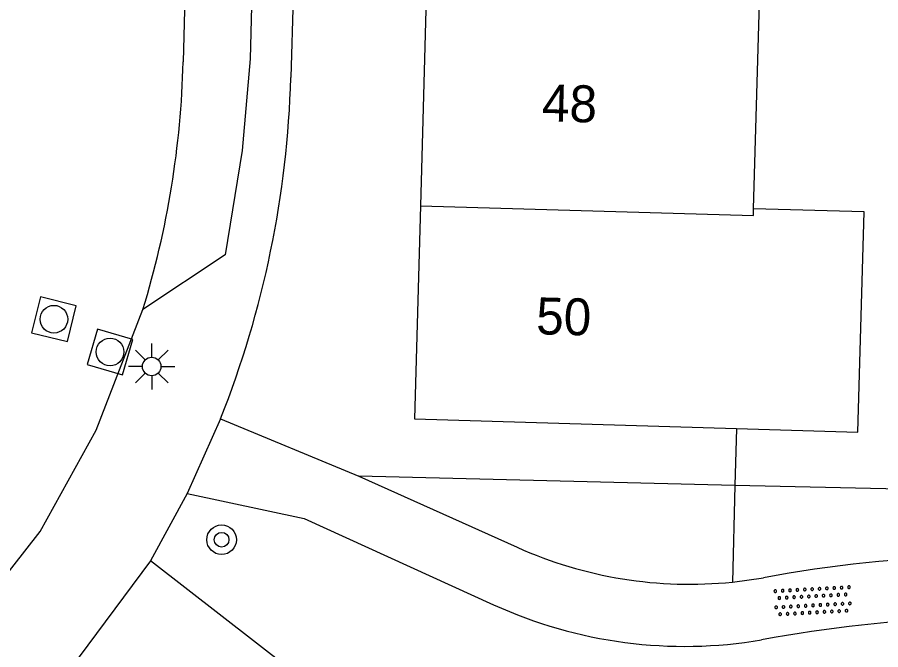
# Model space of a CAD drawing. Extents: x 131000 to 133013, y 393000 to 396501.
# Drawn here: x 131398.94 to 131422.34, y 395526.06 to 395543.18 of the extents above; entities that cross this region are included whole.
import ezdxf

# ---------------------------------------------------------------- set-up
doc = ezdxf.new("R2010")
doc.units = 0
for name, color, linetype in [('gg-afsc-muur', 7, 'Continuous'), ('gg-anno-huisnummerreeks BGT', 7, 'Continuous'), ('gg-bbg-gedigitaliseerde bebouwing', 7, 'Continuous'), ('gg-bbg-hoofdgebouw', 7, 'Continuous'), ('gg-bbg-tussenscheiding', 7, 'Continuous'), ('gg-knt-onverhard', 7, 'Continuous'), ('gg-knt-verharding', 7, 'Continuous'), ('gg-knt-verharding nz', 7, 'Continuous'), ('gt-grn-groengrens', 7, 'Continuous'), ('gt-grn-vlakafsluiter', 7, 'Continuous'), ('gt-symb-boom', 7, 'Continuous'), ('gt-symb-lichtmast', 7, 'Continuous'), ('gt-symb-overige verharding', 7, 'Continuous'), ('gt-symb-rioolschacht', 7, 'Continuous')]:
    doc.layers.add(name, color=color, linetype=linetype)

# ---------------------------------------------------------------- blocks, each defined once
blk = doc.blocks.new('gt0-OVH')
at = {"layer": 'gt-symb-overige verharding'}
for points in [[(-0.972, 0.298), (-0.967, 0.308), (-0.965, 0.319), (-0.966, 0.33), (-0.971, 0.34), (-0.978, 0.348), (-0.988, 0.353), (-0.999, 0.355), (-1.01, 0.354), (-1.02, 0.349), (-1.028, 0.342), (-1.033, 0.332), (-1.035, 0.321), (-1.034, 0.31), (-1.029, 0.3), (-1.022, 0.292), (-1.012, 0.287), (-1.001, 0.285), (-0.99, 0.286), (-0.98, 0.291)], [(-0.772, 0.298), (-0.767, 0.308), (-0.765, 0.319), (-0.766, 0.33), (-0.771, 0.34), (-0.778, 0.348), (-0.788, 0.353), (-0.799, 0.355), (-0.81, 0.354), (-0.82, 0.349), (-0.828, 0.342), (-0.833, 0.332), (-0.835, 0.321), (-0.834, 0.31), (-0.829, 0.3), (-0.822, 0.292), (-0.812, 0.287), (-0.801, 0.285), (-0.79, 0.286), (-0.78, 0.291)], [(-0.572, 0.298), (-0.567, 0.308), (-0.565, 0.319), (-0.566, 0.33), (-0.571, 0.34), (-0.578, 0.348), (-0.588, 0.353), (-0.599, 0.355), (-0.61, 0.354), (-0.62, 0.349), (-0.628, 0.342), (-0.633, 0.332), (-0.635, 0.321), (-0.634, 0.31), (-0.629, 0.3), (-0.622, 0.292), (-0.612, 0.287), (-0.601, 0.285), (-0.59, 0.286), (-0.58, 0.291)], [(-0.372, 0.298), (-0.367, 0.308), (-0.365, 0.319), (-0.366, 0.33), (-0.371, 0.34), (-0.378, 0.348), (-0.388, 0.353), (-0.399, 0.355), (-0.41, 0.354), (-0.42, 0.349), (-0.428, 0.342), (-0.433, 0.332), (-0.435, 0.321), (-0.434, 0.31), (-0.429, 0.3), (-0.422, 0.292), (-0.412, 0.287), (-0.401, 0.285), (-0.39, 0.286), (-0.38, 0.291)], [(-0.172, 0.298), (-0.167, 0.308), (-0.165, 0.319), (-0.166, 0.33), (-0.171, 0.34), (-0.178, 0.348), (-0.188, 0.353), (-0.199, 0.355), (-0.21, 0.354), (-0.22, 0.349), (-0.228, 0.342), (-0.233, 0.332), (-0.235, 0.321), (-0.234, 0.31), (-0.229, 0.3), (-0.222, 0.292), (-0.212, 0.287), (-0.201, 0.285), (-0.19, 0.286), (-0.18, 0.291)], [(0.028, 0.298), (0.033, 0.308), (0.035, 0.319), (0.034, 0.33), (0.029, 0.34), (0.022, 0.348), (0.012, 0.353), (0.001, 0.355), (-0.01, 0.354), (-0.02, 0.349), (-0.028, 0.342), (-0.033, 0.332), (-0.035, 0.321), (-0.034, 0.31), (-0.029, 0.3), (-0.022, 0.292), (-0.012, 0.287), (-0.001, 0.285), (0.01, 0.286), (0.02, 0.291)], [(0.228, 0.298), (0.233, 0.308), (0.235, 0.319), (0.234, 0.33), (0.229, 0.34), (0.222, 0.348), (0.212, 0.353), (0.201, 0.355), (0.19, 0.354), (0.18, 0.349), (0.172, 0.342), (0.167, 0.332), (0.165, 0.321), (0.166, 0.31), (0.171, 0.3), (0.178, 0.292), (0.188, 0.287), (0.199, 0.285), (0.21, 0.286), (0.22, 0.291)], [(0.428, 0.298), (0.433, 0.308), (0.435, 0.319), (0.434, 0.33), (0.429, 0.34), (0.422, 0.348), (0.412, 0.353), (0.401, 0.355), (0.39, 0.354), (0.38, 0.349), (0.372, 0.342), (0.367, 0.332), (0.365, 0.321), (0.366, 0.31), (0.371, 0.3), (0.378, 0.292), (0.388, 0.287), (0.399, 0.285), (0.41, 0.286), (0.42, 0.291)], [(0.628, 0.298), (0.633, 0.308), (0.635, 0.319), (0.634, 0.33), (0.629, 0.34), (0.622, 0.348), (0.612, 0.353), (0.601, 0.355), (0.59, 0.354), (0.58, 0.349), (0.572, 0.342), (0.567, 0.332), (0.565, 0.321), (0.566, 0.31), (0.571, 0.3), (0.578, 0.292), (0.588, 0.287), (0.599, 0.285), (0.61, 0.286), (0.62, 0.291)], [(0.828, 0.298), (0.833, 0.308), (0.835, 0.319), (0.834, 0.33), (0.829, 0.34), (0.822, 0.348), (0.812, 0.353), (0.801, 0.355), (0.79, 0.354), (0.78, 0.349), (0.772, 0.342), (0.767, 0.332), (0.765, 0.321), (0.766, 0.31), (0.771, 0.3), (0.778, 0.292), (0.788, 0.287), (0.799, 0.285), (0.81, 0.286), (0.82, 0.291)], [(1.028, 0.298), (1.033, 0.308), (1.035, 0.319), (1.034, 0.33), (1.029, 0.34), (1.022, 0.348), (1.012, 0.353), (1.001, 0.355), (0.99, 0.354), (0.98, 0.349), (0.972, 0.342), (0.967, 0.332), (0.965, 0.321), (0.966, 0.31), (0.971, 0.3), (0.978, 0.292), (0.988, 0.287), (0.999, 0.285), (1.01, 0.286), (1.02, 0.291)], [(-0.872, 0.106), (-0.867, 0.116), (-0.865, 0.126), (-0.866, 0.137), (-0.871, 0.147), (-0.878, 0.156), (-0.888, 0.161), (-0.899, 0.163), (-0.91, 0.162), (-0.92, 0.157), (-0.928, 0.15), (-0.933, 0.14), (-0.935, 0.129), (-0.934, 0.118), (-0.929, 0.108), (-0.922, 0.1), (-0.912, 0.095), (-0.901, 0.092), (-0.89, 0.094), (-0.88, 0.098)], [(-0.672, 0.106), (-0.667, 0.116), (-0.665, 0.126), (-0.666, 0.137), (-0.671, 0.147), (-0.678, 0.156), (-0.688, 0.161), (-0.699, 0.163), (-0.71, 0.162), (-0.72, 0.157), (-0.728, 0.15), (-0.733, 0.14), (-0.735, 0.129), (-0.734, 0.118), (-0.729, 0.108), (-0.722, 0.1), (-0.712, 0.095), (-0.701, 0.092), (-0.69, 0.094), (-0.68, 0.098)], [(-0.472, 0.106), (-0.467, 0.116), (-0.465, 0.126), (-0.466, 0.137), (-0.471, 0.147), (-0.478, 0.156), (-0.488, 0.161), (-0.499, 0.163), (-0.51, 0.162), (-0.52, 0.157), (-0.528, 0.15), (-0.533, 0.14), (-0.535, 0.129), (-0.534, 0.118), (-0.529, 0.108), (-0.522, 0.1), (-0.512, 0.095), (-0.501, 0.092), (-0.49, 0.094), (-0.48, 0.098)], [(-0.272, 0.106), (-0.267, 0.116), (-0.265, 0.126), (-0.266, 0.137), (-0.271, 0.147), (-0.278, 0.156), (-0.288, 0.161), (-0.299, 0.163), (-0.31, 0.162), (-0.32, 0.157), (-0.328, 0.15), (-0.333, 0.14), (-0.335, 0.129), (-0.334, 0.118), (-0.329, 0.108), (-0.322, 0.1), (-0.312, 0.095), (-0.301, 0.092), (-0.29, 0.094), (-0.28, 0.098)], [(-0.072, 0.106), (-0.067, 0.116), (-0.065, 0.126), (-0.066, 0.137), (-0.071, 0.147), (-0.078, 0.156), (-0.088, 0.161), (-0.099, 0.163), (-0.11, 0.162), (-0.12, 0.157), (-0.128, 0.15), (-0.133, 0.14), (-0.135, 0.129), (-0.134, 0.118), (-0.129, 0.108), (-0.122, 0.1), (-0.112, 0.095), (-0.101, 0.092), (-0.09, 0.094), (-0.08, 0.098)], [(0.128, 0.106), (0.133, 0.116), (0.135, 0.126), (0.134, 0.137), (0.129, 0.147), (0.122, 0.156), (0.112, 0.161), (0.101, 0.163), (0.09, 0.162), (0.08, 0.157), (0.072, 0.15), (0.067, 0.14), (0.065, 0.129), (0.066, 0.118), (0.071, 0.108), (0.078, 0.1), (0.088, 0.095), (0.099, 0.092), (0.11, 0.094), (0.12, 0.098)], [(0.328, 0.106), (0.333, 0.116), (0.335, 0.126), (0.334, 0.137), (0.329, 0.147), (0.322, 0.156), (0.312, 0.161), (0.301, 0.163), (0.29, 0.162), (0.28, 0.157), (0.272, 0.15), (0.267, 0.14), (0.265, 0.129), (0.266, 0.118), (0.271, 0.108), (0.278, 0.1), (0.288, 0.095), (0.299, 0.092), (0.31, 0.094), (0.32, 0.098)], [(0.528, 0.106), (0.533, 0.116), (0.535, 0.126), (0.534, 0.137), (0.529, 0.147), (0.522, 0.156), (0.512, 0.161), (0.501, 0.163), (0.49, 0.162), (0.48, 0.157), (0.472, 0.15), (0.467, 0.14), (0.465, 0.129), (0.466, 0.118), (0.471, 0.108), (0.478, 0.1), (0.488, 0.095), (0.499, 0.092), (0.51, 0.094), (0.52, 0.098)], [(0.728, 0.106), (0.733, 0.116), (0.735, 0.126), (0.734, 0.137), (0.729, 0.147), (0.722, 0.156), (0.712, 0.161), (0.701, 0.163), (0.69, 0.162), (0.68, 0.157), (0.672, 0.15), (0.667, 0.14), (0.665, 0.129), (0.666, 0.118), (0.671, 0.108), (0.678, 0.1), (0.688, 0.095), (0.699, 0.092), (0.71, 0.094), (0.72, 0.098)], [(0.928, 0.106), (0.933, 0.116), (0.935, 0.126), (0.934, 0.137), (0.929, 0.147), (0.922, 0.156), (0.912, 0.161), (0.901, 0.163), (0.89, 0.162), (0.88, 0.157), (0.872, 0.15), (0.867, 0.14), (0.865, 0.129), (0.866, 0.118), (0.871, 0.108), (0.878, 0.1), (0.888, 0.095), (0.899, 0.092), (0.91, 0.094), (0.92, 0.098)], [(-0.972, -0.142), (-0.967, -0.132), (-0.965, -0.121), (-0.966, -0.11), (-0.971, -0.1), (-0.978, -0.092), (-0.988, -0.087), (-0.999, -0.085), (-1.01, -0.086), (-1.02, -0.091), (-1.028, -0.098), (-1.033, -0.108), (-1.035, -0.119), (-1.034, -0.13), (-1.029, -0.14), (-1.022, -0.148), (-1.012, -0.153), (-1.001, -0.155), (-0.99, -0.154), (-0.98, -0.149)], [(-0.772, -0.142), (-0.767, -0.132), (-0.765, -0.121), (-0.766, -0.11), (-0.771, -0.1), (-0.778, -0.092), (-0.788, -0.087), (-0.799, -0.085), (-0.81, -0.086), (-0.82, -0.091), (-0.828, -0.098), (-0.833, -0.108), (-0.835, -0.119), (-0.834, -0.13), (-0.829, -0.14), (-0.822, -0.148), (-0.812, -0.153), (-0.801, -0.155), (-0.79, -0.154), (-0.78, -0.149)], [(-0.572, -0.142), (-0.567, -0.132), (-0.565, -0.121), (-0.566, -0.11), (-0.571, -0.1), (-0.578, -0.092), (-0.588, -0.087), (-0.599, -0.085), (-0.61, -0.086), (-0.62, -0.091), (-0.628, -0.098), (-0.633, -0.108), (-0.635, -0.119), (-0.634, -0.13), (-0.629, -0.14), (-0.622, -0.148), (-0.612, -0.153), (-0.601, -0.155), (-0.59, -0.154), (-0.58, -0.149)], [(-0.372, -0.142), (-0.367, -0.132), (-0.365, -0.121), (-0.366, -0.11), (-0.371, -0.1), (-0.378, -0.092), (-0.388, -0.087), (-0.399, -0.085), (-0.41, -0.086), (-0.42, -0.091), (-0.428, -0.098), (-0.433, -0.108), (-0.435, -0.119), (-0.434, -0.13), (-0.429, -0.14), (-0.422, -0.148), (-0.412, -0.153), (-0.401, -0.155), (-0.39, -0.154), (-0.38, -0.149)], [(-0.172, -0.142), (-0.167, -0.132), (-0.165, -0.121), (-0.166, -0.11), (-0.171, -0.1), (-0.178, -0.092), (-0.188, -0.087), (-0.199, -0.085), (-0.21, -0.086), (-0.22, -0.091), (-0.228, -0.098), (-0.233, -0.108), (-0.235, -0.119), (-0.234, -0.13), (-0.229, -0.14), (-0.222, -0.148), (-0.212, -0.153), (-0.201, -0.155), (-0.19, -0.154), (-0.18, -0.149)], [(0.028, -0.142), (0.033, -0.132), (0.035, -0.121), (0.034, -0.11), (0.029, -0.1), (0.022, -0.092), (0.012, -0.087), (0.001, -0.085), (-0.01, -0.086), (-0.02, -0.091), (-0.028, -0.098), (-0.033, -0.108), (-0.035, -0.119), (-0.034, -0.13), (-0.029, -0.14), (-0.022, -0.148), (-0.012, -0.153), (-0.001, -0.155), (0.01, -0.154), (0.02, -0.149)], [(0.228, -0.142), (0.233, -0.132), (0.235, -0.121), (0.234, -0.11), (0.229, -0.1), (0.222, -0.092), (0.212, -0.087), (0.201, -0.085), (0.19, -0.086), (0.18, -0.091), (0.172, -0.098), (0.167, -0.108), (0.165, -0.119), (0.166, -0.13), (0.171, -0.14), (0.178, -0.148), (0.188, -0.153), (0.199, -0.155), (0.21, -0.154), (0.22, -0.149)], [(0.428, -0.142), (0.433, -0.132), (0.435, -0.121), (0.434, -0.11), (0.429, -0.1), (0.422, -0.092), (0.412, -0.087), (0.401, -0.085), (0.39, -0.086), (0.38, -0.091), (0.372, -0.098), (0.367, -0.108), (0.365, -0.119), (0.366, -0.13), (0.371, -0.14), (0.378, -0.148), (0.388, -0.153), (0.399, -0.155), (0.41, -0.154), (0.42, -0.149)], [(0.628, -0.142), (0.633, -0.132), (0.635, -0.121), (0.634, -0.11), (0.629, -0.1), (0.622, -0.092), (0.612, -0.087), (0.601, -0.085), (0.59, -0.086), (0.58, -0.091), (0.572, -0.098), (0.567, -0.108), (0.565, -0.119), (0.566, -0.13), (0.571, -0.14), (0.578, -0.148), (0.588, -0.153), (0.599, -0.155), (0.61, -0.154), (0.62, -0.149)], [(0.828, -0.142), (0.833, -0.132), (0.835, -0.121), (0.834, -0.11), (0.829, -0.1), (0.822, -0.092), (0.812, -0.087), (0.801, -0.085), (0.79, -0.086), (0.78, -0.091), (0.772, -0.098), (0.767, -0.108), (0.765, -0.119), (0.766, -0.13), (0.771, -0.14), (0.778, -0.148), (0.788, -0.153), (0.799, -0.155), (0.81, -0.154), (0.82, -0.149)], [(1.028, -0.142), (1.033, -0.132), (1.035, -0.121), (1.034, -0.11), (1.029, -0.1), (1.022, -0.092), (1.012, -0.087), (1.001, -0.085), (0.99, -0.086), (0.98, -0.091), (0.972, -0.098), (0.967, -0.108), (0.965, -0.119), (0.966, -0.13), (0.971, -0.14), (0.978, -0.148), (0.988, -0.153), (0.999, -0.155), (1.01, -0.154), (1.02, -0.149)], [(-0.872, -0.334), (-0.867, -0.324), (-0.865, -0.314), (-0.866, -0.303), (-0.871, -0.293), (-0.878, -0.284), (-0.888, -0.279), (-0.899, -0.277), (-0.91, -0.278), (-0.92, -0.283), (-0.928, -0.29), (-0.933, -0.3), (-0.935, -0.311), (-0.934, -0.322), (-0.929, -0.332), (-0.922, -0.34), (-0.912, -0.345), (-0.901, -0.348), (-0.89, -0.346), (-0.88, -0.342)], [(-0.672, -0.334), (-0.667, -0.324), (-0.665, -0.314), (-0.666, -0.303), (-0.671, -0.293), (-0.678, -0.284), (-0.688, -0.279), (-0.699, -0.277), (-0.71, -0.278), (-0.72, -0.283), (-0.728, -0.29), (-0.733, -0.3), (-0.735, -0.311), (-0.734, -0.322), (-0.729, -0.332), (-0.722, -0.34), (-0.712, -0.345), (-0.701, -0.348), (-0.69, -0.346), (-0.68, -0.342)], [(-0.472, -0.334), (-0.467, -0.324), (-0.465, -0.314), (-0.466, -0.303), (-0.471, -0.293), (-0.478, -0.284), (-0.488, -0.279), (-0.499, -0.277), (-0.51, -0.278), (-0.52, -0.283), (-0.528, -0.29), (-0.533, -0.3), (-0.535, -0.311), (-0.534, -0.322), (-0.529, -0.332), (-0.522, -0.34), (-0.512, -0.345), (-0.501, -0.348), (-0.49, -0.346), (-0.48, -0.342)], [(-0.272, -0.334), (-0.267, -0.324), (-0.265, -0.314), (-0.266, -0.303), (-0.271, -0.293), (-0.278, -0.284), (-0.288, -0.279), (-0.299, -0.277), (-0.31, -0.278), (-0.32, -0.283), (-0.328, -0.29), (-0.333, -0.3), (-0.335, -0.311), (-0.334, -0.322), (-0.329, -0.332), (-0.322, -0.34), (-0.312, -0.345), (-0.301, -0.348), (-0.29, -0.346), (-0.28, -0.342)], [(-0.072, -0.334), (-0.067, -0.324), (-0.065, -0.314), (-0.066, -0.303), (-0.071, -0.293), (-0.078, -0.284), (-0.088, -0.279), (-0.099, -0.277), (-0.11, -0.278), (-0.12, -0.283), (-0.128, -0.29), (-0.133, -0.3), (-0.135, -0.311), (-0.134, -0.322), (-0.129, -0.332), (-0.122, -0.34), (-0.112, -0.345), (-0.101, -0.348), (-0.09, -0.346), (-0.08, -0.342)], [(0.128, -0.334), (0.133, -0.324), (0.135, -0.314), (0.134, -0.303), (0.129, -0.293), (0.122, -0.284), (0.112, -0.279), (0.101, -0.277), (0.09, -0.278), (0.08, -0.283), (0.072, -0.29), (0.067, -0.3), (0.065, -0.311), (0.066, -0.322), (0.071, -0.332), (0.078, -0.34), (0.088, -0.345), (0.099, -0.348), (0.11, -0.346), (0.12, -0.342)], [(0.328, -0.334), (0.333, -0.324), (0.335, -0.314), (0.334, -0.303), (0.329, -0.293), (0.322, -0.284), (0.312, -0.279), (0.301, -0.277), (0.29, -0.278), (0.28, -0.283), (0.272, -0.29), (0.267, -0.3), (0.265, -0.311), (0.266, -0.322), (0.271, -0.332), (0.278, -0.34), (0.288, -0.345), (0.299, -0.348), (0.31, -0.346), (0.32, -0.342)], [(0.528, -0.334), (0.533, -0.324), (0.535, -0.314), (0.534, -0.303), (0.529, -0.293), (0.522, -0.284), (0.512, -0.279), (0.501, -0.277), (0.49, -0.278), (0.48, -0.283), (0.472, -0.29), (0.467, -0.3), (0.465, -0.311), (0.466, -0.322), (0.471, -0.332), (0.478, -0.34), (0.488, -0.345), (0.499, -0.348), (0.51, -0.346), (0.52, -0.342)], [(0.728, -0.334), (0.733, -0.324), (0.735, -0.314), (0.734, -0.303), (0.729, -0.293), (0.722, -0.284), (0.712, -0.279), (0.701, -0.277), (0.69, -0.278), (0.68, -0.283), (0.672, -0.29), (0.667, -0.3), (0.665, -0.311), (0.666, -0.322), (0.671, -0.332), (0.678, -0.34), (0.688, -0.345), (0.699, -0.348), (0.71, -0.346), (0.72, -0.342)], [(0.928, -0.334), (0.933, -0.324), (0.935, -0.314), (0.934, -0.303), (0.929, -0.293), (0.922, -0.284), (0.912, -0.279), (0.901, -0.277), (0.89, -0.278), (0.88, -0.283), (0.872, -0.29), (0.867, -0.3), (0.865, -0.311), (0.866, -0.322), (0.871, -0.332), (0.878, -0.34), (0.888, -0.345), (0.899, -0.348), (0.91, -0.346), (0.92, -0.342)]]:
    blk.add_lwpolyline(points, close=True, dxfattribs=at)
blk = doc.blocks.new('gt0-RS')
at = {"layer": 'gt-symb-rioolschacht'}
blk.add_lwpolyline([(-0.5, -0.5), (0.5, -0.5), (0.5, 0.5), (-0.5, 0.5)], close=True, dxfattribs=at)
blk.add_circle((0, 0), 0.375, dxfattribs=at)
blk = doc.blocks.new('gt0-LMAST')
at = {"layer": 'gt-symb-lichtmast'}
for p, q in [((-0.005, 0.246), (-0.005, 0.621)), ((-0.182, 0.173), (-0.447, 0.438)), ((0.172, 0.173), (0.437, 0.438)), ((-0.255, -0.004), (-0.63, -0.004)), ((-0.182, -0.181), (-0.447, -0.446)), ((0.437, -0.446), (0.172, -0.181)), ((0.245, -0.004), (0.62, -0.004)), ((-0.005, -0.254), (-0.005, -0.629))]:
    blk.add_line(p, q, dxfattribs=at)
blk.add_circle((-0.005, -0.004), 0.25, dxfattribs=at)
blk = doc.blocks.new('gt0-BOOM')
at = {"layer": 'gt-symb-boom'}
for radius in [0.4, 0.2]:
    blk.add_circle((0, 0), radius, dxfattribs=at)

msp = doc.modelspace()

# ---------------------------------------------------------------- linework, layer by layer
at = {"layer": 'gg-afsc-muur'}
for p in [(131418.434, 395532.048), (131423.418, 395530.393)]:
    msp.add_line(p, (131418.391, 395530.502), dxfattribs=at)
at = {"layer": 'gg-bbg-gedigitaliseerde bebouwing'}
for p, q in [((131418.896, 395537.998), (131419.057, 395543.586)), ((131421.89, 395537.912), (131418.896, 395537.998))]:
    msp.add_line(p, q, dxfattribs=at)
at = {"layer": 'gg-bbg-hoofdgebouw'}
msp.add_line((131410.024, 395543.847), (131409.866, 395538.078), dxfattribs=at)
for points in [[(131409.866, 395538.078), (131409.709, 395532.312), (131418.434, 395532.048)], [(131418.434, 395532.048), (131421.721, 395531.949), (131421.89, 395537.912)]]:
    msp.add_lwpolyline(points, dxfattribs=at)
at = {"layer": 'gg-bbg-tussenscheiding'}
msp.add_lwpolyline([(131409.866, 395538.078), (131418.891, 395537.817), (131418.896, 395537.998)], dxfattribs=at)
at = {"layer": 'gg-knt-onverhard'}
for p, q in [((131404.448, 395532.309), (131408.197, 395530.758)), ((131408.197, 395530.758), (131412.487, 395528.831)), ((131418.322, 395527.889), (131419.166, 395528.007))]:
    msp.add_line(p, q, dxfattribs=at)
msp.add_lwpolyline([(131403.542, 395530.285), (131406.72, 395529.613), (131411.848, 395527.273)], dxfattribs=at)
for centre, radius, start, end in [((131417.159, 395539.225), 11.395, 245.7984, 275.8602), ((131425.58, 395493.644), 34.957, 82.2245, 100.5721), ((131417.029, 395538.635), 12.487, 245.489, 279.6131), ((131425.753, 395490.796), 36.142, 83.2296, 100.5852)]:
    msp.add_arc(centre, radius, start, end, dxfattribs=at)
at = {"layer": 'gg-knt-verharding'}
for p, q in [((131407.5, 395583.675), (131406.355, 395541.553)), ((131404.448, 395532.309), (131403.542, 395530.285)), ((131403.542, 395530.285), (131402.549, 395528.468)), ((131402.549, 395528.468), (131396.587, 395520.425)), ((131406.519, 395525.392), (131402.549, 395528.468))]:
    msp.add_line(p, q, dxfattribs=at)
for points in [[(131404.431, 395581.514), (131406.215, 395579.616), (131405.249, 395542.059), (131405.038, 395539.578), (131404.575, 395536.749), (131402.347, 395535.267)], [(131391.491, 395518.925), (131399.564, 395529.256), (131401.078, 395532.001), (131402.347, 395535.267)]]:
    msp.add_lwpolyline(points, dxfattribs=at)
msp.add_arc((131379.392, 395542.297), 26.973, 338.267, 358.4203, dxfattribs=at)
at = {"layer": 'gg-knt-verharding nz'}
msp.add_line((131404.431, 395581.514), (131403.438, 395541.976), dxfattribs=at)
msp.add_arc((131378.39, 395542.606), 25.056, 342.9681, 358.559, dxfattribs=at)
at = {"layer": 'gt-grn-groengrens'}
msp.add_line((131418.391, 395530.502), (131418.322, 395527.889), dxfattribs=at)
at = {"layer": 'gt-grn-vlakafsluiter'}
msp.add_line((131418.391, 395530.502), (131408.197, 395530.758), dxfattribs=at)

# ---------------------------------------------------------------- block references
at = {"layer": 'gt-symb-boom'}
msp.add_blockref('gt0-BOOM', (131404.479, 395529.035), dxfattribs=at)
at = {"layer": 'gt-symb-lichtmast'}
msp.add_blockref('gt0-LMAST', (131402.59, 395533.73), dxfattribs=at)
at = {"layer": 'gt-symb-overige verharding', "rotation": 3.039906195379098}
msp.add_blockref('gt0-OVH', (131420.499, 395527.377), dxfattribs=at)
at = {"layer": 'gt-symb-rioolschacht'}
for p, rotation in [((131399.935, 395535.006), 166.22785456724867), ((131401.457, 395534.121), 163.73979529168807)]:
    msp.add_blockref('gt0-RS', p, dxfattribs=dict(at, rotation=rotation))

# ---------------------------------------------------------------- texts
at = {"layer": 'gg-anno-huisnummerreeks BGT'}
for s, p in [('48', (131413.153, 395540.369)), ('50', (131412.996, 395534.601))]:
    msp.add_text(s, height=1, rotation=358.5, dxfattribs=at).set_placement(p)

doc.saveas('drawing.dxf')
